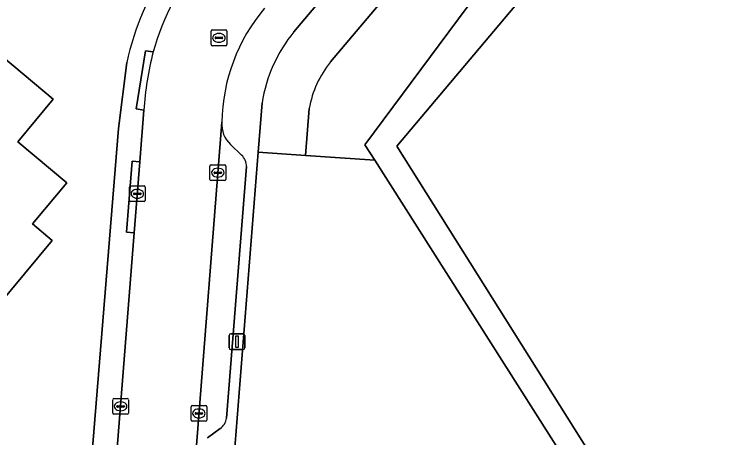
# Model space of a CAD drawing. Extents: x 157767 to 159172, y 387839 to 389425.
# Drawn here: x 158409.75 to 158454.53, y 388767.01 to 388793.99 of the extents above; entities that cross this region are included whole.
import ezdxf

# ---------------------------------------------------------------- set-up
doc = ezdxf.new("R2010")
doc.units = 0
for name, color, linetype in [('IMGEO_Erf', 7, 'Continuous'), ('IMGEO_Groenvoorziening', 7, 'Continuous'), ('IMGEO_Kolk', 7, 'Continuous'), ('IMGEO_Lichtmast', 7, 'Continuous'), ('IMGEO_Loofbos', 7, 'Continuous'), ('IMGEO_Pand', 7, 'Continuous'), ('IMGEO_Parkeervlak_open', 7, 'Continuous'), ('IMGEO_Rijbaan_lokaal_open', 7, 'Continuous'), ('IMGEO_Rioolput', 7, 'Continuous'), ('IMGEO_Voetpad_open', 7, 'Continuous'), ('IMGEO_Waterloop', 7, 'Continuous')]:
    doc.layers.add(name, color=color, linetype=linetype)

msp = doc.modelspace()

# ---------------------------------------------------------------- linework, layer by layer
at = {"layer": 'IMGEO_Erf'}
msp.add_lwpolyline([(158406.212, 388793.608), (158408.408, 388791.777), (158412.249, 388788.576), (158409.986, 388785.861), (158413.115, 388783.253), (158410.928, 388780.63), (158412.184, 388779.583), (158408.642, 388775.335), (158407.385, 388776.383), (158407.074, 388776.01), (158406.136, 388776.792), (158406.449, 388777.166), (158403.603, 388779.538), (158404.665, 388780.811), (158401.06, 388783.816), (158403.319, 388786.526), (158401.544, 388788.006)], close=True, dxfattribs=at)
for points in [[(158416.404, 388786.714), (158416.917, 388790.902)], [(158414.622, 388764.789), (158416.404, 388786.714)]]:
    msp.add_lwpolyline(points, dxfattribs=at)
msp.add_arc((158435.269, 388786.787), 18.808, 146.5034, 167.3624, dxfattribs=at)
at = {"layer": 'IMGEO_Groenvoorziening'}
for points in [[(158429.89, 388790.946), (158483.129, 388853.957), (158479.47, 388854.299), (158427.561, 388792.862)], [(158428.534, 388787.976), (158428.298, 388784.986), (158432.702, 388784.685), (158432.072, 388785.677), (158439.201, 388795.287), (158469.909, 388831.546), (158488.02, 388853.501), (158483.129, 388853.957), (158429.89, 388790.946)], [(158425.534, 388788.334), (158425.286, 388785.192), (158428.298, 388784.986), (158428.534, 388787.976)]]:
    msp.add_lwpolyline(points, dxfattribs=at)
for centre, radius, start, end in [((158434.781, 388786.912), 9.356, 140.5095, 171.2583), ((158434.794, 388786.913), 6.349, 140.5621, 170.3583), ((158434.794, 388786.913), 6.349, 140.5621, 170.3583)]:
    msp.add_arc(centre, radius, start, end, dxfattribs=at)
at = {"layer": 'IMGEO_Kolk'}
for p, q in [((158422.216, 388783.467), (158422.216, 388784.319)), ((158422.291, 388784.393), (158423.143, 388784.393)), ((158423.217, 388784.319), (158423.217, 388783.467)), ((158422.475, 388783.887), (158422.475, 388783.899)), ((158422.913, 388783.85), (158422.515, 388783.85)), ((158422.518, 388783.936), (158422.916, 388783.936)), ((158422.704, 388784.173), (158422.729, 388784.173)), ((158422.959, 388783.899), (158422.959, 388783.887)), ((158423.143, 388783.393), (158422.291, 388783.393)), ((158422.727, 388783.613), (158422.702, 388783.613)), ((158417.094, 388782.123), (158417.094, 388782.975)), ((158417.169, 388783.049), (158418.021, 388783.049)), ((158418.095, 388782.975), (158418.095, 388782.123)), ((158417.353, 388782.543), (158417.353, 388782.555)), ((158417.791, 388782.506), (158417.393, 388782.506)), ((158417.396, 388782.592), (158417.794, 388782.592)), ((158417.582, 388782.829), (158417.607, 388782.829)), ((158417.837, 388782.555), (158417.837, 388782.543)), ((158418.021, 388782.049), (158417.169, 388782.049)), ((158417.605, 388782.269), (158417.58, 388782.269)), ((158416.104, 388769.518), (158416.956, 388769.518)), ((158416.029, 388768.592), (158416.029, 388769.444)), ((158416.331, 388769.061), (158416.729, 388769.061)), ((158416.517, 388769.298), (158416.542, 388769.298)), ((158417.03, 388769.444), (158417.03, 388768.592)), ((158421.085, 388769.067), (158421.937, 388769.067)), ((158416.288, 388769.012), (158416.288, 388769.024)), ((158416.726, 388768.975), (158416.328, 388768.975)), ((158416.54, 388768.738), (158416.515, 388768.738)), ((158416.772, 388769.024), (158416.772, 388769.012)), ((158421.01, 388768.141), (158421.01, 388768.993)), ((158421.312, 388768.61), (158421.71, 388768.61)), ((158421.498, 388768.847), (158421.523, 388768.847)), ((158422.011, 388768.993), (158422.011, 388768.141)), ((158416.956, 388768.518), (158416.104, 388768.518)), ((158421.269, 388768.561), (158421.269, 388768.573)), ((158421.707, 388768.524), (158421.309, 388768.524)), ((158421.521, 388768.287), (158421.496, 388768.287)), ((158421.753, 388768.573), (158421.753, 388768.561)), ((158421.937, 388768.067), (158421.085, 388768.067))]:
    msp.add_line(p, q, dxfattribs=at)
for points in [[(158422.216, 388783.467), (158422.216, 388784.319)], [(158422.291, 388784.393), (158423.143, 388784.393)], [(158423.217, 388784.319), (158423.217, 388783.467)], [(158423.143, 388783.393), (158422.291, 388783.393)], [(158417.094, 388782.123), (158417.094, 388782.975)], [(158417.169, 388783.049), (158418.021, 388783.049)], [(158418.095, 388782.975), (158418.095, 388782.123)], [(158418.021, 388782.049), (158417.169, 388782.049)], [(158416.104, 388769.518), (158416.956, 388769.518)], [(158416.029, 388768.592), (158416.029, 388769.444)], [(158417.03, 388769.444), (158417.03, 388768.592)], [(158421.085, 388769.067), (158421.937, 388769.067)], [(158421.01, 388768.141), (158421.01, 388768.993)], [(158422.011, 388768.993), (158422.011, 388768.141)], [(158416.956, 388768.518), (158416.104, 388768.518)], [(158421.937, 388768.067), (158421.085, 388768.067)]]:
    msp.add_lwpolyline(points, dxfattribs=at)
for centre, radius, start, end in [((158422.293, 388784.317), 0.0765, 91.552, 178.448), ((158422.293, 388784.317), 0.0765, 91.552, 178.448), ((158423.141, 388784.317), 0.0765, 1.552, 88.448), ((158423.141, 388784.317), 0.0765, 1.552, 88.448), ((158422.515, 388783.896), 0.0403, 85.8775, 175.7526), ((158422.512, 388783.886), 0.0366, 178.938, 274.7102), ((158422.916, 388783.893), 0.043, 264.8664, 352.4533), ((158422.92, 388783.898), 0.0386, 1.7309, 96.639), ((158422.293, 388783.469), 0.0765, 181.552, 268.448), ((158422.293, 388783.469), 0.0765, 181.552, 268.448), ((158423.141, 388783.469), 0.0765, 271.552, 358.448), ((158423.141, 388783.469), 0.0765, 271.552, 358.448), ((158417.171, 388782.973), 0.0765, 91.552, 178.448), ((158417.171, 388782.973), 0.0765, 91.552, 178.448), ((158418.019, 388782.973), 0.0765, 1.552, 88.448), ((158418.019, 388782.973), 0.0765, 1.552, 88.448), ((158417.393, 388782.552), 0.0403, 85.8775, 175.7526), ((158417.39, 388782.542), 0.0366, 178.938, 274.7102), ((158417.794, 388782.549), 0.043, 264.8664, 352.4533), ((158417.798, 388782.554), 0.0386, 1.7309, 96.639), ((158417.171, 388782.125), 0.0765, 181.552, 268.448), ((158417.171, 388782.125), 0.0765, 181.552, 268.448), ((158418.019, 388782.125), 0.0765, 271.552, 358.448), ((158418.019, 388782.125), 0.0765, 271.552, 358.448), ((158416.106, 388769.442), 0.0765, 91.552, 178.448), ((158416.106, 388769.442), 0.0765, 91.552, 178.448), ((158416.954, 388769.442), 0.0765, 1.552, 88.448), ((158416.954, 388769.442), 0.0765, 1.552, 88.448), ((158416.328, 388769.021), 0.0403, 85.8775, 175.7526), ((158416.733, 388769.023), 0.0386, 1.7309, 96.639), ((158421.087, 388768.991), 0.0765, 91.552, 178.448), ((158421.087, 388768.991), 0.0765, 91.552, 178.448), ((158421.935, 388768.991), 0.0765, 1.552, 88.448), ((158421.935, 388768.991), 0.0765, 1.552, 88.448), ((158416.325, 388769.011), 0.0366, 178.938, 274.7102), ((158416.729, 388769.018), 0.043, 264.8664, 352.4533), ((158421.309, 388768.57), 0.0403, 85.8775, 175.7526), ((158421.714, 388768.572), 0.0386, 1.7309, 96.639), ((158416.106, 388768.594), 0.0765, 181.552, 268.448), ((158416.106, 388768.594), 0.0765, 181.552, 268.448), ((158416.954, 388768.594), 0.0765, 271.552, 358.448), ((158416.954, 388768.594), 0.0765, 271.552, 358.448), ((158421.306, 388768.56), 0.0366, 178.938, 274.7102), ((158421.71, 388768.567), 0.043, 264.8664, 352.4533), ((158421.087, 388768.143), 0.0765, 181.552, 268.448), ((158421.087, 388768.143), 0.0765, 181.552, 268.448), ((158421.935, 388768.143), 0.0765, 271.552, 358.448), ((158421.935, 388768.143), 0.0765, 271.552, 358.448)]:
    msp.add_arc(centre, radius, start, end, dxfattribs=at)
for centre, major_axis, ratio, start_param, end_param in [((158422.703, 388783.893), (-0.387, 0.002), 0.722429, 4.712389, 7.853982), ((158422.728, 388783.893), (-0.39, 0.002), 0.717154, 1.570796, 4.712389), ((158417.581, 388782.549), (-0.387, 0.002), 0.722429, 4.712389, 7.853982), ((158417.606, 388782.549), (-0.39, 0.002), 0.717154, 1.570796, 4.712389), ((158416.516, 388769.018), (-0.387, 0.002), 0.722429, 4.712389, 7.853982), ((158416.541, 388769.018), (-0.39, 0.002), 0.717154, 1.570796, 4.712389), ((158421.497, 388768.567), (-0.387, 0.002), 0.722429, 4.712389, 7.853982), ((158421.522, 388768.567), (-0.39, 0.002), 0.717154, 1.570796, 4.712389)]:
    msp.add_ellipse(centre, major_axis=major_axis, ratio=ratio, start_param=start_param, end_param=end_param, dxfattribs=at)
at = {"layer": 'IMGEO_Lichtmast'}
for p, q in [((158423.436, 388772.734), (158423.436, 388773.534)), ((158423.436, 388773.534), (158423.436, 388772.734)), ((158423.536, 388773.634), (158424.326, 388773.634)), ((158424.326, 388773.634), (158423.536, 388773.634)), ((158424.426, 388773.534), (158424.426, 388772.734)), ((158424.426, 388772.734), (158424.426, 388773.534)), ((158424.326, 388772.634), (158423.536, 388772.634)), ((158423.536, 388772.634), (158424.326, 388772.634))]:
    msp.add_line(p, q, dxfattribs=at)
msp.add_lwpolyline([(158423.856, 388773.509), (158424.006, 388773.509), (158424.006, 388772.759), (158423.856, 388772.759), (158423.856, 388773.509)], dxfattribs=at)
for centre, start, end in [((158423.536, 388773.534), 90, 180), ((158423.536, 388773.534), 90, 180), ((158424.326, 388773.534), 0, 90), ((158424.326, 388773.534), 360, 90), ((158423.536, 388772.734), 180, 270), ((158423.536, 388772.734), 180, 270), ((158424.326, 388772.734), 270, 0), ((158424.326, 388772.734), 270, 0)]:
    msp.add_arc(centre, 0.1, start, end, dxfattribs=at)
at = {"layer": 'IMGEO_Loofbos'}
for points in [[(158514.717, 388881.433), (158500, 388863.827), (158490.057, 388851.932), (158471.192, 388830.186), (158448.685, 388803.335), (158446.172, 388799.921), (158434.097, 388785.573), (158453.34, 388754.968), (158452.147, 388754.048), (158452.493, 388753.451), (158462.557, 388758.777), (158463.567, 388759.338), (158464.512, 388760.002), (158465.383, 388760.76), (158524.193, 388820.666)], [(158424.372, 388761.737), (158434.02, 388750), (158437.643, 388745.593), (158452.493, 388753.451), (158452.147, 388754.048), (158432.702, 388784.685), (158428.298, 388784.986), (158425.286, 388785.192), (158423.63, 388764.226)]]:
    msp.add_lwpolyline(points, dxfattribs=at)
at = {"layer": 'IMGEO_Pand'}
msp.add_lwpolyline([(158408.408, 388791.777), (158406.212, 388793.608), (158401.544, 388788.006), (158403.319, 388786.526), (158401.06, 388783.816), (158404.665, 388780.811), (158403.603, 388779.538), (158406.449, 388777.166), (158406.136, 388776.792), (158407.074, 388776.01), (158407.385, 388776.383), (158408.642, 388775.335), (158412.184, 388779.583), (158410.928, 388780.63), (158413.115, 388783.253), (158409.986, 388785.861), (158412.249, 388788.576)], close=True, dxfattribs=at)
at = {"layer": 'IMGEO_Parkeervlak_open'}
for points in [[(158422.97, 388787.108), (158421.286, 388765.716)], [(158424.226, 388785.013), (158423.526, 388785.686)], [(158423.27, 388768.262), (158424.534, 388784.285)], [(158422.063, 388767.008), (158422.868, 388767.605)]]:
    msp.add_lwpolyline(points, dxfattribs=at)
for centre, radius, start, end in [((158424.728, 388786.976), 1.763, 175.702, 227.0089), ((158423.546, 388784.296), 0.988, 359.3619, 46.5023), ((158422.244, 388768.438), 1.041, 306.8331, 350.2443)]:
    msp.add_arc(centre, radius, start, end, dxfattribs=at)
at = {"layer": 'IMGEO_Rijbaan_lokaal_open'}
for points in [[(158418.013, 388787.872), (158417.754, 388784.59), (158417.398, 388780.061), (158416.213, 388765.021)], [(158421.286, 388765.716), (158422.97, 388787.108)]]:
    msp.add_lwpolyline(points, dxfattribs=at)
for centre, radius, start, end in [((158433.864, 388787.368), 15.831, 139.53, 164.5695), ((158434.612, 388786.893), 11.644, 140.0176, 178.9412), ((158437.905, 388786.603), 19.932, 165.5394, 176.3488)]:
    msp.add_arc(centre, radius, start, end, dxfattribs=at)
at = {"layer": 'IMGEO_Rioolput'}
for p, q in [((158422.284, 388792.052), (158422.284, 388792.904)), ((158422.359, 388792.978), (158423.211, 388792.978)), ((158423.285, 388792.904), (158423.285, 388792.052)), ((158422.543, 388792.472), (158422.543, 388792.484)), ((158422.981, 388792.435), (158422.583, 388792.435)), ((158422.586, 388792.521), (158422.984, 388792.521)), ((158422.772, 388792.758), (158422.797, 388792.758)), ((158423.027, 388792.484), (158423.027, 388792.472)), ((158423.211, 388791.978), (158422.359, 388791.978)), ((158422.795, 388792.198), (158422.77, 388792.198))]:
    msp.add_line(p, q, dxfattribs=at)
for points in [[(158422.284, 388792.052), (158422.284, 388792.904)], [(158422.359, 388792.978), (158423.211, 388792.978)], [(158423.285, 388792.904), (158423.285, 388792.052)], [(158423.211, 388791.978), (158422.359, 388791.978)]]:
    msp.add_lwpolyline(points, dxfattribs=at)
for centre, radius, start, end in [((158422.361, 388792.902), 0.0765, 91.552, 178.448), ((158422.361, 388792.902), 0.0765, 91.552, 178.448), ((158423.209, 388792.902), 0.0765, 1.552, 88.448), ((158423.209, 388792.902), 0.0765, 1.552, 88.448), ((158422.583, 388792.481), 0.0403, 85.8775, 175.7526), ((158422.58, 388792.471), 0.0366, 178.938, 274.7102), ((158422.984, 388792.478), 0.043, 264.8664, 352.4533), ((158422.988, 388792.483), 0.0386, 1.7309, 96.639), ((158422.361, 388792.054), 0.0765, 181.552, 268.448), ((158422.361, 388792.054), 0.0765, 181.552, 268.448), ((158423.209, 388792.054), 0.0765, 271.552, 358.448), ((158423.209, 388792.054), 0.0765, 271.552, 358.448)]:
    msp.add_arc(centre, radius, start, end, dxfattribs=at)
for centre, major_axis, ratio, start_param, end_param in [((158422.771, 388792.478), (-0.387, 0.002), 0.722429, 4.712389, 7.853982), ((158422.796, 388792.478), (-0.39, 0.002), 0.717154, 1.570796, 4.712389)]:
    msp.add_ellipse(centre, major_axis=major_axis, ratio=ratio, start_param=start_param, end_param=end_param, dxfattribs=at)
at = {"layer": 'IMGEO_Voetpad_open'}
for points in [[(158427.561, 388792.862), (158479.47, 388854.299), (158480.771, 388855.839)], [(158416.213, 388765.021), (158417.398, 388780.061), (158416.9, 388780.1), (158417.257, 388784.629), (158417.754, 388784.59), (158418.013, 388787.872), (158417.52, 388787.95), (158418.111, 388791.658), (158418.604, 388791.58)], [(158418.604, 388791.58), (158418.111, 388791.658), (158417.52, 388787.95), (158418.013, 388787.872)], [(158416.917, 388790.902), (158416.404, 388786.714), (158414.622, 388764.789)], [(158423.63, 388764.226), (158425.286, 388785.192), (158425.534, 388788.334)], [(158423.526, 388785.686), (158424.226, 388785.013)], [(158424.534, 388784.285), (158423.27, 388768.262)], [(158422.868, 388767.605), (158422.063, 388767.008)]]:
    msp.add_lwpolyline(points, dxfattribs=at)
msp.add_lwpolyline([(158417.398, 388780.061), (158417.754, 388784.59), (158417.257, 388784.629), (158416.9, 388780.1)], close=True, dxfattribs=at)
for centre, radius, start, end in [((158433.864, 388787.368), 15.831, 139.53, 164.5695), ((158435.269, 388786.787), 18.808, 146.5034, 167.3624), ((158434.612, 388786.893), 11.644, 140.0176, 178.9412), ((158434.781, 388786.912), 9.356, 140.5095, 171.2583), ((158437.905, 388786.603), 19.932, 165.5394, 176.3488), ((158424.728, 388786.976), 1.763, 175.702, 227.0089), ((158423.546, 388784.296), 0.988, 359.3619, 46.5023), ((158422.244, 388768.438), 1.041, 306.8331, 350.2443)]:
    msp.add_arc(centre, radius, start, end, dxfattribs=at)
at = {"layer": 'IMGEO_Waterloop'}
msp.add_lwpolyline([(158512.202, 388882.082), (158500, 388867.667), (158488.02, 388853.501), (158469.909, 388831.546), (158439.201, 388795.287), (158432.072, 388785.677), (158432.702, 388784.685), (158452.147, 388754.048), (158453.34, 388754.968), (158434.097, 388785.573), (158446.172, 388799.921), (158448.685, 388803.335), (158471.192, 388830.186), (158490.057, 388851.932), (158500, 388863.827), (158514.717, 388881.433)], dxfattribs=at)

doc.saveas('drawing.dxf')
